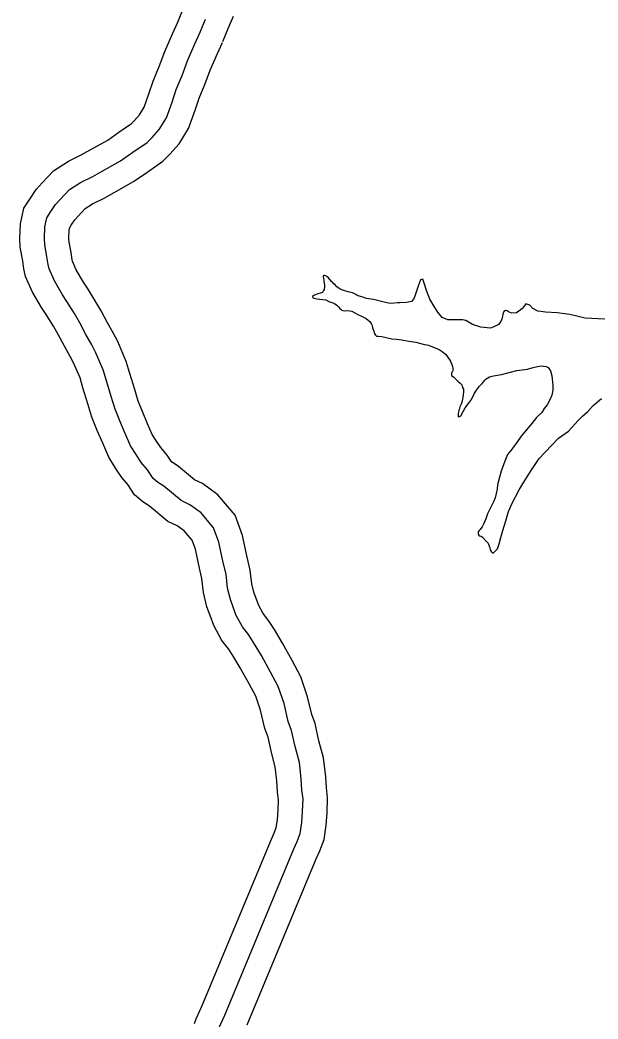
# Model space of a CAD drawing. Extents: x 31699 to 244310, y -8841 to 11474.
# Drawn here: x 145877.5 to 146113.6, y 2121.5 to 2529.7 of the extents above; entities that cross this region are included whole.
import ezdxf

# ---------------------------------------------------------------- set-up
doc = ezdxf.new("R2010")
doc.units = 0
for name, color, linetype in [('B_Logo', 7, 'Continuous'), ('Level 55', 7, 'Continuous'), ('R_Draft', 7, 'Continuous')]:
    doc.layers.add(name, color=color, linetype=linetype)

msp = doc.modelspace()

# ---------------------------------------------------------------- linework, layer by layer
at = {"layer": 'B_Logo'}
for points in [[(145951.07, 2524.63), (145953.3, 2530.05)], [(145958.68, 2117.75), (145961.11, 2123.04), (145989.34, 2190.93), (145990.72, 2193.98), (145991.95, 2197.23), (145992.54, 2201.72), (145992.93, 2206.28), (145993.11, 2211.36), (145992.66, 2215.02), (145992.38, 2219.62), (145991.63, 2226.34), (145989.89, 2232.77), (145988.41, 2239.4), (145987.09, 2243.03), (145985.33, 2250.39), (145982.97, 2257.33), (145979.85, 2263.17), (145976.09, 2270), (145972.92, 2275.31), (145970.81, 2278.51), (145968.38, 2281.64), (145965.83, 2286.3), (145964.58, 2289.8), (145963.41, 2292.91), (145962.27, 2297.48), (145961.69, 2303.2), (145960.53, 2307.98), (145958.73, 2316.27), (145956.54, 2322.21), (145951.48, 2328.26), (145946.9, 2331.59), (145943.37, 2333.28), (145936.31, 2339.13), (145933.65, 2340.85), (145931.87, 2342.33), (145929.62, 2345.87), (145927.05, 2348.86), (145924.88, 2352.06), (145922.63, 2355.66), (145920.47, 2360.74), (145918.24, 2365.81), (145916.35, 2370.63), (145914.78, 2375.79), (145912.78, 2382.27), (145911.43, 2386.77), (145908.4, 2393.95), (145906.77, 2396.97), (145904.43, 2401.11), (145901.88, 2405.97), (145899.69, 2409.77), (145896.59, 2414.68), (145894.84, 2417.36), (145891.59, 2423.07), (145889.36, 2427.94), (145888.97, 2429.8), (145888.47, 2432.99), (145887.58, 2437.84), (145887.5, 2440.38), (145887.61, 2445.19), (145888.43, 2448.82), (145890.09, 2451.35), (145892, 2454.21), (145893.94, 2456.28), (145897.68, 2460.34), (145902.2, 2463.22), (145907.2, 2465.72), (145911.07, 2467.91), (145918.61, 2472.1), (145923.64, 2475.6), (145929.46, 2479.66), (145931.46, 2481.66), (145934.36, 2484.96), (145937.29, 2489.72), (145939.62, 2496.14), (145941.33, 2501.21), (145943.68, 2507.03), (145945.96, 2512.98), (145948.95, 2519.95), (145951.07, 2524.63)]]:
    msp.add_lwpolyline(points, dxfattribs=at)
at = {"layer": 'Level 55'}
for points in [[(145941.83, 2528.44), (145944.06, 2533.87)], [(145960.32, 2520.82), (145962.54, 2526.23), (145964.63, 2531.27)], [(145948.72, 2119.67), (145949.44, 2121.6), (145951.95, 2127.05), (145980.17, 2194.91), (145981.48, 2197.81), (145982.19, 2199.69), (145982.6, 2202.8), (145982.95, 2206.88), (145983.08, 2210.92), (145982.69, 2214.11), (145982.41, 2218.76), (145981.78, 2224.47), (145980.18, 2230.37), (145978.79, 2236.59), (145977.5, 2240.15), (145975.71, 2247.61), (145973.76, 2253.34), (145971.06, 2258.41), (145967.42, 2265.02), (145964.44, 2270), (145962.68, 2272.69), (145959.99, 2276.13), (145956.67, 2282.2), (145955.19, 2286.37), (145953.85, 2289.92), (145952.39, 2295.75), (145951.81, 2301.52), (145950.79, 2305.74), (145949.11, 2313.47), (145947.76, 2317.12), (145944.6, 2320.9), (145941.75, 2322.97), (145937.94, 2324.8), (145930.38, 2331.06), (145927.72, 2332.78), (145924.27, 2335.64), (145921.56, 2339.9), (145919.09, 2342.78), (145916.5, 2346.6), (145913.74, 2351.02), (145911.29, 2356.76), (145909, 2361.97), (145906.89, 2367.34), (145905.22, 2372.85), (145903.21, 2379.36), (145902.01, 2383.38), (145899.37, 2389.62), (145898.01, 2392.14), (145895.65, 2396.32), (145893.11, 2401.14), (145891.12, 2404.61), (145888.18, 2409.28), (145886.3, 2412.15), (145882.67, 2418.51), (145879.81, 2424.8), (145879.13, 2427.99), (145878.61, 2431.31), (145877.61, 2436.77), (145877.49, 2440.34), (145877.64, 2446.42), (145879.08, 2452.79), (145881.75, 2456.86), (145884.14, 2460.45), (145886.62, 2463.09), (145891.21, 2468.07), (145897.26, 2471.93), (145902.49, 2474.55), (145906.18, 2476.64), (145913.32, 2480.59), (145917.92, 2483.8), (145923.02, 2487.35), (145924.17, 2488.51), (145926.29, 2490.91), (145928.23, 2494.09), (145930.18, 2499.45), (145931.95, 2504.69), (145934.38, 2510.69), (145936.7, 2516.74), (145939.8, 2523.99), (145941.96, 2528.76)], [(145970.27, 2119.02), (145998.52, 2186.96), (145999.96, 2190.15), (146001.71, 2194.77), (146002.49, 2200.64), (146002.92, 2205.68), (146003.13, 2211.8), (146002.62, 2215.93), (146002.34, 2220.48), (146001.48, 2228.21), (145999.6, 2235.16), (145998.03, 2242.2), (145996.69, 2245.91), (145994.94, 2253.17), (145992.18, 2261.32), (145988.64, 2267.94), (145984.77, 2274.98), (145981.39, 2280.62), (145978.95, 2284.34), (145976.76, 2287.15), (145974.98, 2290.41), (145973.97, 2293.24), (145972.97, 2295.89), (145972.14, 2299.21), (145971.57, 2304.89), (145970.28, 2310.21), (145968.36, 2319.07), (145965.33, 2327.3), (145958.35, 2335.63), (145952.04, 2340.21), (145948.81, 2341.76), (145942.24, 2347.21), (145939.58, 2348.93), (145939.46, 2349.02), (145937.67, 2351.84), (145935.01, 2354.94), (145933.26, 2357.52), (145931.52, 2360.3), (145929.64, 2364.71), (145927.47, 2369.65), (145925.8, 2373.91), (145924.34, 2378.72), (145922.34, 2385.18), (145920.86, 2390.15), (145917.43, 2398.28), (145915.52, 2401.81), (145913.21, 2405.89), (145910.64, 2410.79), (145908.25, 2414.93), (145905.01, 2420.08), (145903.37, 2422.58), (145900.5, 2427.63), (145898.92, 2431.09), (145898.81, 2431.61), (145898.33, 2434.67), (145897.55, 2438.9), (145897.5, 2440.41), (145897.59, 2443.96), (145897.79, 2444.85), (145898.43, 2445.83), (145899.86, 2447.97), (145901.26, 2449.47), (145904.16, 2452.61), (145907.14, 2454.51), (145911.9, 2456.89), (145915.96, 2459.19), (145923.91, 2463.6), (145929.36, 2467.39), (145935.9, 2471.96), (145938.76, 2474.81), (145942.44, 2479), (145946.34, 2485.36), (145949.06, 2492.84), (145950.71, 2497.73), (145952.99, 2503.36), (145955.23, 2509.22), (145958.1, 2515.92), (145960.18, 2520.5)]]:
    msp.add_lwpolyline(points, dxfattribs=at)
at = {"layer": 'R_Draft'}
for points in [[(146027.35, 2414.11), (146021.9, 2415.41), (146020.9, 2415.58), (146019.08, 2415.92), (146017.87, 2416.28), (146016.18, 2416.83), (146015.51, 2417.01), (146014.62, 2417.51), (146013.34, 2418.14), (146011.58, 2418.62), (146009.7, 2419.09), (146008.96, 2419.4), (146007.87, 2419.9), (146007.33, 2420.29), (146006.91, 2420.61), (146006.16, 2421.39), (146005.74, 2421.91), (146004.84, 2422.81), (146004.71, 2422.81), (146003.46, 2424.24), (146002.77, 2424.82), (146001.96, 2425.19), (146001.56, 2425.31), (146001.3, 2425.1), (146001.3, 2424.9), (146001.31, 2424.64), (146001.46, 2424.31), (146001.56, 2423.04), (146001.57, 2422.84), (146001.72, 2422.18), (146001.82, 2421.25), (146001.9, 2420.78), (146001.91, 2420.65), (146001.74, 2419.57), (146001.49, 2419.1), (146001.04, 2418.35), (146000.18, 2418.06), (145999.13, 2417.75), (145998.47, 2417.47), (145997.55, 2417.04), (145996.96, 2416.68), (145997.04, 2416.15), (145997.45, 2415.96), (145998.18, 2415.85), (145998.86, 2415.74), (145999.86, 2415.64), (146001.13, 2415.48), (146002.34, 2415.25), (146003.7, 2414.69), (146004.51, 2414.39), (146005.25, 2414.14), (146005.99, 2413.83), (146006.95, 2413.13), (146007.78, 2412.29), (146008.19, 2411.83), (146008.61, 2411.38), (146008.95, 2411.05), (146009.29, 2410.93), (146009.96, 2410.82), (146011.36, 2410.93), (146013.04, 2410.65), (146014.26, 2409.95), (146015.69, 2409.2), (146016.91, 2408.7), (146018.06, 2408.14), (146018.94, 2407.63), (146019.76, 2407.06), (146020.32, 2406.47), (146021.02, 2405.36), (146021.3, 2404.77), (146021.53, 2403.84), (146021.98, 2402.45), (146022.19, 2401.99), (146022.34, 2401.53), (146022.63, 2400.94), (146022.91, 2400.55), (146023.18, 2400.49), (146023.91, 2400.44), (146025.32, 2400.29), (146027, 2399.87), (146029.35, 2399.41), (146031.23, 2399.27), (146033.51, 2399.01), (146036.26, 2398.43), (146039.15, 2397.99), (146042.11, 2397.22), (146044.33, 2396.75), (146045.95, 2396.14), (146047.71, 2395.46), (146049.07, 2394.77), (146049.95, 2394.26), (146051.25, 2393.17), (146051.88, 2392.39), (146052.65, 2391.27), (146053.14, 2390.49), (146053.36, 2390.03), (146053.71, 2389.3), (146054.15, 2388.05), (146054.31, 2387.32), (146054.32, 2386.99), (146054.21, 2386.31)], [(146075.08, 2410.49), (146074.64, 2409.41), (146074.49, 2407.87), (146073.94, 2406.45), (146072.97, 2405.28), (146071.07, 2404.22), (146069.61, 2403.77), (146065.66, 2404.11), (146062.35, 2405.28), (146059.63, 2406.86), (146058.16, 2407.15), (146054.55, 2407.17), (146052.21, 2407.09), (146049.91, 2408.15), (146048.17, 2410.3), (146046.91, 2412.2), (146044.93, 2415.61), (146043.49, 2419.17), (146042.67, 2421.75), (146042.01, 2423.73), (146041.08, 2423.5), (146040.28, 2421.34), (146039.49, 2418.84), (146038.82, 2416.75), (146038.19, 2415.53), (146037.42, 2414.63), (146035.3, 2414.17), (146032.63, 2414.08), (146031.63, 2414.05), (146028.96, 2413.83), (146027.35, 2414.11)], [(146116.37, 2407.4), (146108.35, 2407.88), (146102.09, 2409.35), (146096.86, 2410.05), (146092.18, 2410.3), (146090.17, 2410.57), (146089.02, 2410.74), (146086.92, 2411.81), (146085.68, 2413.17), (146084.12, 2413.72), (146083.42, 2412.76), (146082.45, 2411.6), (146081.28, 2410.62), (146080.23, 2409.99), (146078.44, 2409.87), (146077.02, 2410.35), (146076.47, 2410.87), (146075.73, 2410.91), (146075.08, 2410.49)], [(146054.21, 2386.31), (146054.15, 2385.98), (146053.89, 2385.7), (146053.83, 2385.63), (146053.71, 2385.16), (146053.72, 2384.7), (146053.87, 2384.3), (146054.42, 2383.85), (146054.49, 2383.79), (146055.52, 2382.95), (146056.34, 2382.11), (146057.31, 2381.27), (146057.93, 2380.56), (146058.29, 2379.56), (146058.58, 2378.84), (146058.68, 2377.97), (146058.69, 2377.57), (146058.42, 2375.56), (146058.25, 2374.69), (146057.95, 2373.54), (146057.64, 2372.66), (146057.14, 2371.58), (146056.91, 2370.57), (146056.79, 2370.23), (146056.61, 2369.36), (146056.5, 2368.82), (146056.51, 2368.55), (146056.46, 2368.02), (146056.47, 2367.62), (146056.67, 2367.49), (146057.53, 2367.92), (146058.54, 2369.62), (146059.36, 2371.18), (146060.71, 2372.96), (146061.86, 2374.54), (146063.18, 2377.18), (146063.94, 2378.41), (146065.16, 2380.05), (146066.19, 2381.15), (146067.28, 2382.52), (146067.87, 2383.08), (146069.24, 2383.86), (146070.83, 2384.31), (146074.09, 2384.74), (146080.45, 2386.42), (146084.77, 2387.02), (146087.09, 2387.63), (146088.88, 2388.02), (146090.54, 2388.28), (146091.34, 2388.17), (146092.35, 2388.07), (146093.23, 2387.63), (146094.14, 2386.25), (146094.67, 2384.27), (146094.91, 2383), (146095.06, 2380.34), (146095.12, 2378.47), (146094.72, 2376.32), (146094.04, 2374.69), (146092.84, 2372.45), (146091.62, 2370.94), (146090.67, 2369.31), (146088.47, 2367.17), (146086.6, 2364.84), (146084.22, 2362.02), (146082.23, 2359.56), (146080.44, 2356.96), (146077.94, 2353.81), (146076.59, 2352.09), (146075.72, 2350.06), (146075.11, 2348.37), (146074, 2345.33), (146073.28, 2342.84), (146072.58, 2339.68), (146072.37, 2337.93), (146071.54, 2334.43), (146070.86, 2332.74), (146068.48, 2327.92), (146067.74, 2325.83), (146067, 2323.93), (146066.24, 2322.51), (146065.73, 2321.82), (146065.41, 2321.41), (146065.02, 2321.07), (146064.57, 2320.52), (146064.67, 2319.58), (146065.02, 2318.86), (146065.83, 2318.69), (146066.44, 2318.31), (146067.69, 2316.88), (146067.97, 2316.55), (146068.66, 2315.9), (146069.02, 2315.05), (146069.32, 2313.99), (146069.48, 2313.19), (146069.9, 2312.47), (146070.24, 2312.15), (146070.58, 2311.96), (146070.92, 2311.97), (146071.63, 2312.59), (146072.47, 2313.55)], [(146072.47, 2313.55), (146073.2, 2315.65), (146073.92, 2318.21), (146074.64, 2321.04), (146075.91, 2325.02), (146077, 2328.8), (146078.49, 2332.18), (146081.39, 2337.62), (146084.05, 2342.11), (146086.53, 2346), (146089.6, 2350.44), (146091.92, 2353.12), (146097.41, 2358.77), (146101.46, 2361.71), (146105.4, 2366.04), (146107.28, 2367.84), (146109.42, 2369.71), (146111.61, 2372.12), (146114.93, 2374.96)]]:
    msp.add_lwpolyline(points, dxfattribs=at)

doc.saveas('drawing.dxf')
